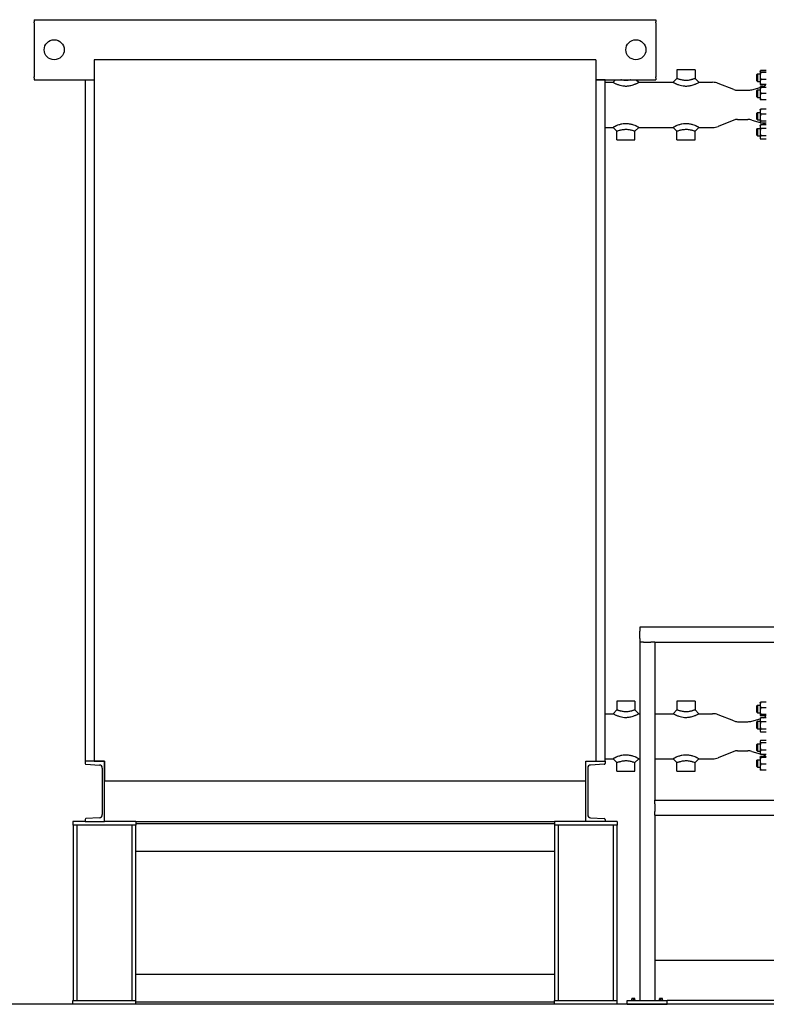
# Model space of a CAD drawing. Header units: inches. Extents: x 24 to 1128, y -69 to 748.
# Tile 467 of 656: x 495 to 569, y 339 to 437. Entities that reach past the tile are written whole.
import ezdxf

# ---------------------------------------------------------------- set-up
doc = ezdxf.new("R2010")
doc.units = ezdxf.units.IN
doc.header["$LTSCALE"] = 32
doc.header["$MEASUREMENT"] = 0
doc.layers.add('Visible (ANSI)', color=7, linetype='Continuous', lineweight=30)

msp = doc.modelspace()

# ---------------------------------------------------------------- linework, layer by layer
at = {"layer": 'Visible (ANSI)'}
for p, q in [((496.15563, 437.48367), (558.15563, 437.48367)), ((496.15563, 437.48367), (496.15563, 437.27662)), ((496.15563, 437.18075), (496.15563, 437.27662)), ((558.15563, 437.48367), (558.15563, 437.27662)), ((558.15563, 437.18075), (558.15563, 437.27662)), ((496.15563, 437.18075), (496.15563, 437.11045)), ((496.15563, 437.11045), (496.15563, 436.80772)), ((496.15563, 436.80772), (496.15563, 432.15962)), ((558.15563, 437.18075), (558.15563, 437.11045)), ((558.15563, 437.11045), (558.15563, 436.80772)), ((558.15563, 436.80772), (558.15563, 432.15962)), ((502.15563, 433.48367), (502.15563, 363.48367)), ((552.15563, 433.48367), (502.15563, 433.48367)), ((552.15563, 433.48367), (552.15563, 363.48367)), ((562.06188, 432.48367), (560.24938, 432.48367)), ((560.24938, 432.48367), (560.24938, 431.60867)), ((562.06188, 432.48367), (562.06188, 431.60867)), ((568.54713, 432.32488), (568.55749, 432.34708)), ((568.54713, 432.32488), (568.54713, 432.30344)), ((568.54713, 432.30344), (568.54713, 431.86111)), ((568.55749, 432.34708), (568.59205, 432.4212)), ((569.15563, 432.42156), (568.59222, 432.42156)), ((569.15563, 432.39714), (568.59222, 432.39714)), ((496.15563, 432.15962), (496.15563, 431.85689)), ((496.15563, 431.85689), (496.15563, 431.78658)), ((496.15563, 431.69072), (496.15563, 431.78658)), ((496.15563, 431.69072), (496.15563, 431.48367)), ((496.15563, 431.48367), (502.15563, 431.48367)), ((501.23563, 431.48367), (501.23563, 363.48367)), ((501.23563, 431.48367), (502.15563, 431.48367)), ((552.15563, 431.48367), (558.15563, 431.48367)), ((553.07563, 431.48367), (552.15563, 431.48367)), ((553.07563, 363.48367), (553.07563, 431.48367)), ((553.87438, 431.23367), (554.12438, 431.48367)), ((556.18688, 431.48367), (556.43688, 431.23367)), ((558.15563, 432.15962), (558.15563, 431.85689)), ((558.15563, 431.85689), (558.15563, 431.78658)), ((558.15563, 431.69072), (558.15563, 431.78658)), ((558.15563, 431.69072), (558.15563, 431.48367)), ((559.87438, 431.23367), (560.24938, 431.60867)), ((562.06188, 431.60867), (562.43688, 431.23367)), ((568.21813, 432.01238), (568.28063, 432.07488)), ((568.21813, 431.38738), (568.21813, 432.01238)), ((568.21813, 431.38738), (568.28063, 431.32488)), ((568.28063, 432.07488), (568.28063, 431.32488)), ((568.28063, 432.07488), (568.54713, 432.07488)), ((568.28063, 431.32488), (568.54713, 431.32488)), ((568.54713, 431.86111), (568.54713, 431.25754)), ((569.15563, 432.20974), (568.59222, 432.20974)), ((569.15563, 431.51247), (568.59222, 431.51247)), ((553.07563, 431.23367), (553.87438, 431.23367)), ((556.43688, 431.23367), (559.87438, 431.23367)), ((562.43688, 431.23367), (563.80527, 431.23367)), ((565.91486, 430.50771), (564.36055, 431.1271)), ((566.28504, 430.43667), (567.30732, 430.43667)), ((567.72078, 430.49478), (568.54713, 430.73173)), ((568.21813, 430.42126), (568.28063, 430.48376)), ((568.21813, 429.79626), (568.21813, 430.42126)), ((568.28063, 430.48376), (568.28063, 429.73376)), ((568.28063, 430.48376), (568.54713, 430.48376)), ((568.54713, 431.25754), (568.54713, 431.07488)), ((568.54713, 431.07488), (568.55749, 431.05267)), ((568.54713, 430.73376), (568.55734, 430.75565)), ((568.54713, 430.73376), (568.54713, 430.42078)), ((568.54713, 430.42078), (568.54713, 429.79578)), ((568.55464, 430.73388), (568.884, 430.82832)), ((568.55749, 431.05267), (568.59205, 430.97855)), ((569.15563, 431.00261), (568.59222, 431.00261)), ((569.0909, 430.97819), (568.59222, 430.97819)), ((568.80506, 430.80569), (568.59222, 430.80569)), ((569.15563, 430.73408), (568.59222, 430.73408)), ((569.15563, 430.73344), (568.59222, 430.73344)), ((568.21813, 429.79626), (568.28063, 429.73376)), ((568.28063, 429.73376), (568.54713, 429.73376)), ((568.54713, 429.79578), (568.54713, 429.48376)), ((569.15563, 430.10812), (568.59222, 430.10812)), ((569.15563, 429.48344), (568.59222, 429.48344)), ((568.54713, 428.48358), (568.55734, 428.50548)), ((568.54713, 428.48358), (568.54713, 428.30013)), ((569.15563, 428.55551), (568.59222, 428.55551)), ((565.91486, 427.45963), (564.36055, 426.84023)), ((566.28504, 427.53067), (567.30732, 427.53067)), ((567.72078, 427.47256), (568.54713, 427.23561)), ((568.21813, 428.17108), (568.28063, 428.23358)), ((568.21813, 427.54608), (568.21813, 428.17108)), ((568.21813, 427.54608), (568.28063, 427.48358)), ((568.28063, 428.23358), (568.28063, 427.48358)), ((568.28063, 428.23358), (568.54713, 428.23358)), ((568.28063, 427.48358), (568.54713, 427.48358)), ((568.54713, 428.30013), (568.54713, 427.69629)), ((568.54713, 427.69629), (568.54713, 427.25473)), ((569.15563, 428.04475), (568.59222, 428.04475)), ((553.07563, 426.73367), (553.87438, 426.73367)), ((554.24938, 426.35867), (553.87438, 426.73367)), ((556.43688, 426.73367), (556.06188, 426.35867)), ((556.43688, 426.73367), (559.87438, 426.73367)), ((560.24938, 426.35867), (559.87438, 426.73367)), ((562.43688, 426.73367), (562.06188, 426.35867)), ((562.43688, 426.73367), (563.80527, 426.73367)), ((568.21813, 426.57996), (568.28063, 426.64246)), ((568.21813, 425.95496), (568.21813, 426.57996)), ((568.28063, 426.64246), (568.28063, 425.89246)), ((568.28063, 426.64246), (568.54713, 426.64246)), ((568.54713, 427.25473), (568.54713, 427.23358)), ((568.54713, 427.23358), (568.55734, 427.21168)), ((568.54713, 426.89246), (568.59205, 426.98879)), ((568.54713, 426.89246), (568.54713, 426.80845)), ((568.54713, 426.80845), (568.54713, 426.26691)), ((569.15563, 427.34782), (568.59222, 427.34782)), ((569.15563, 427.16165), (568.59222, 427.16165)), ((569.15563, 426.98915), (568.59222, 426.98915)), ((569.15563, 426.62776), (568.59222, 426.62776)), ((568.80506, 427.16165), (568.884, 427.13901)), ((554.24938, 425.48367), (554.24938, 426.35867)), ((554.24938, 425.48367), (556.06188, 425.48367)), ((556.06188, 425.48367), (556.06188, 426.35867)), ((560.24938, 425.48367), (560.24938, 426.35867)), ((560.24938, 425.48367), (562.06188, 425.48367)), ((562.06188, 425.48367), (562.06188, 426.35867)), ((568.21813, 425.95496), (568.28063, 425.89246)), ((568.28063, 425.89246), (568.54713, 425.89246)), ((568.54713, 426.26691), (568.54713, 425.72592)), ((568.54713, 425.72592), (568.54713, 425.64246)), ((568.54713, 425.64246), (568.59205, 425.54614)), ((569.15563, 425.90607), (568.59222, 425.90607)), ((569.15563, 425.54578), (568.59222, 425.54578)), ((602.07163, 376.85867), (556.53063, 376.85867)), ((556.53063, 376.85867), (556.53063, 376.48367)), ((556.53063, 375.73367), (556.53063, 376.48367)), ((556.53063, 375.73367), (556.53063, 375.35867)), ((556.53063, 375.35867), (556.53063, 339.60867)), ((556.90563, 375.35867), (556.53063, 375.35867)), ((556.90563, 375.35867), (557.65563, 375.35867)), ((558.03063, 375.35867), (557.65563, 375.35867)), ((558.03063, 375.35867), (558.03063, 359.60867)), ((558.03063, 375.35867), (600.57163, 375.35867)), ((556.06188, 369.48367), (554.24938, 369.48367)), ((554.24938, 369.48367), (554.24938, 368.60867)), ((556.06188, 369.48367), (556.06188, 368.60867)), ((562.06188, 369.48367), (560.24938, 369.48367)), ((560.24938, 369.48367), (560.24938, 368.60867)), ((562.06188, 369.48367), (562.06188, 368.60867)), ((553.87438, 368.23367), (554.24938, 368.60867)), ((556.06188, 368.60867), (556.43688, 368.23367)), ((559.87438, 368.23367), (560.24938, 368.60867)), ((562.06188, 368.60867), (562.43688, 368.23367)), ((568.21813, 369.01238), (568.28063, 369.07488)), ((568.21813, 368.38738), (568.21813, 369.01238)), ((568.28063, 369.07488), (568.28063, 368.32488)), ((568.28063, 369.07488), (568.54713, 369.07488)), ((568.54713, 369.32488), (568.55148, 369.33419)), ((568.54713, 369.32488), (568.54713, 369.10022)), ((568.54713, 369.10022), (568.54713, 368.4844)), ((568.54713, 368.4844), (568.54713, 368.08406)), ((569.15563, 369.37732), (568.59222, 369.37732)), ((569.15563, 368.82312), (568.59222, 368.82312)), ((553.07563, 368.23367), (553.87438, 368.23367)), ((556.43688, 368.23367), (556.53063, 368.23367)), ((558.03063, 368.23367), (559.87438, 368.23367)), ((562.43688, 368.23367), (563.80527, 368.23367)), ((565.91486, 367.50771), (564.36055, 368.1271)), ((567.72078, 367.49478), (568.54713, 367.73173)), ((568.21813, 368.38738), (568.28063, 368.32488)), ((568.21813, 367.42126), (568.28063, 367.48376)), ((568.28063, 368.32488), (568.54713, 368.32488)), ((568.28063, 367.48376), (568.28063, 366.73376)), ((568.28063, 367.48376), (568.54713, 367.48376)), ((568.54713, 368.08406), (568.54713, 368.07488)), ((568.54713, 368.07488), (568.55148, 368.06556)), ((568.54713, 367.73376), (568.57683, 367.79744)), ((568.54713, 367.73376), (568.54713, 367.61968)), ((568.54713, 367.61968), (568.54713, 367.05247)), ((569.15563, 368.14568), (568.59222, 368.14568)), ((569.15563, 368.02243), (568.59222, 368.02243)), ((569.15563, 367.82751), (568.59222, 367.82751)), ((568.88117, 367.82751), (568.884, 367.82832)), ((566.28504, 367.43667), (567.30732, 367.43667)), ((568.21813, 366.79626), (568.21813, 367.42126)), ((568.21813, 366.79626), (568.28063, 366.73376)), ((568.28063, 366.73376), (568.54713, 366.73376)), ((568.54713, 367.05247), (568.54713, 366.54155)), ((568.54713, 366.54155), (568.54713, 366.48376)), ((568.54713, 366.48376), (568.57683, 366.42008)), ((569.15563, 367.41185), (568.59222, 367.41185)), ((569.15563, 366.6931), (568.59222, 366.6931)), ((568.54713, 365.48358), (568.56617, 365.5244)), ((569.15563, 366.39), (568.59222, 366.39)), ((569.15563, 365.56967), (568.59222, 365.56967)), ((566.28504, 364.53067), (567.30732, 364.53067)), ((568.21813, 365.17108), (568.28063, 365.23358)), ((568.21813, 364.54608), (568.21813, 365.17108)), ((568.21813, 364.54608), (568.28063, 364.48358)), ((568.28063, 365.23358), (568.28063, 364.48358)), ((568.28063, 365.23358), (568.54713, 365.23358)), ((568.54713, 365.48358), (568.54713, 365.44526)), ((568.54713, 365.44526), (568.54713, 364.96532)), ((568.54713, 364.96532), (568.54713, 364.37863)), ((569.15563, 365.32086), (568.59222, 365.32086)), ((569.15563, 364.60977), (568.59222, 364.60977)), ((553.07563, 363.73367), (553.87438, 363.73367)), ((554.24938, 363.35867), (553.87438, 363.73367)), ((556.43688, 363.73367), (556.06188, 363.35867)), ((556.43688, 363.73367), (556.53063, 363.73367)), ((558.03063, 363.73367), (559.87438, 363.73367)), ((560.24938, 363.35867), (559.87438, 363.73367)), ((562.43688, 363.73367), (562.06188, 363.35867)), ((562.43688, 363.73367), (563.80527, 363.73367)), ((565.91486, 364.45963), (564.36055, 363.84023)), ((567.72078, 364.47256), (568.54713, 364.23561)), ((568.21813, 363.57996), (568.28063, 363.64246)), ((568.21813, 362.95496), (568.21813, 363.57996)), ((568.28063, 364.48358), (568.54713, 364.48358)), ((568.28063, 363.64246), (568.28063, 362.89246)), ((568.28063, 363.64246), (568.54713, 363.64246)), ((568.54713, 364.37863), (568.54713, 364.23358)), ((568.54713, 364.23358), (568.56617, 364.19276)), ((568.54713, 363.89246), (568.54832, 363.89501)), ((568.54713, 363.89246), (568.54713, 363.88992)), ((568.54713, 363.88992), (568.54713, 363.52995)), ((568.54713, 363.52995), (568.54713, 362.90749)), ((568.54832, 363.89501), (568.55148, 363.90178)), ((569.15563, 364.14749), (568.59222, 364.14749)), ((569.11671, 363.94491), (568.59222, 363.94491)), ((569.15563, 363.92242), (568.59222, 363.92242)), ((569.15563, 363.85743), (568.59222, 363.85743)), ((568.85442, 364.14749), (568.884, 364.13901)), ((503.15563, 363.48367), (501.23563, 363.48367)), ((501.23563, 363.48367), (501.23563, 363.27662)), ((501.32661, 363.18075), (502.66836, 363.11045)), ((502.15563, 363.48367), (503.15563, 363.48367)), ((502.95563, 362.80772), (502.95563, 358.15962)), ((503.15563, 363.48367), (503.15563, 361.48367)), ((503.15563, 357.48367), (503.15563, 363.48367)), ((551.15563, 361.48367), (551.15563, 363.48367)), ((551.15563, 363.48367), (552.15563, 363.48367)), ((551.15563, 357.48367), (551.15563, 363.48367)), ((551.15563, 363.48367), (553.07563, 363.48367)), ((551.35563, 362.80772), (551.35563, 358.15962)), ((552.98466, 363.18075), (551.64291, 363.11045)), ((553.07563, 363.48367), (553.07563, 363.27662)), ((554.24938, 362.48367), (554.24938, 363.35867)), ((556.06188, 362.48367), (556.06188, 363.35867)), ((560.24938, 362.48367), (560.24938, 363.35867)), ((562.06188, 362.48367), (562.06188, 363.35867)), ((568.21813, 362.95496), (568.28063, 362.89246)), ((568.28063, 362.89246), (568.54713, 362.89246)), ((568.54713, 362.90749), (568.54713, 362.64246)), ((568.54713, 362.64246), (568.54832, 362.63991)), ((568.54832, 362.63991), (568.55148, 362.63315)), ((569.15563, 363.20247), (568.59222, 363.20247)), ((569.15563, 362.61251), (568.59222, 362.61251)), ((569.15563, 362.59002), (568.59222, 362.59002)), ((554.24938, 362.48367), (556.06188, 362.48367)), ((560.24938, 362.48367), (562.06188, 362.48367)), ((551.15563, 361.48367), (503.15563, 361.48367)), ((558.03063, 359.60867), (600.57163, 359.60867)), ((558.03063, 359.23367), (558.03063, 359.60867)), ((558.03063, 359.23367), (558.03063, 358.48367)), ((501.23563, 357.69072), (501.23563, 357.48367)), ((502.66836, 357.85689), (501.32661, 357.78658)), ((551.64291, 357.85689), (552.98466, 357.78658)), ((553.07563, 357.69072), (553.07563, 357.48367)), ((558.03063, 358.10867), (558.03063, 358.48367)), ((558.03063, 358.10867), (558.03063, 339.60867)), ((558.03063, 358.10867), (600.57163, 358.10867)), ((501.23563, 357.48367), (500.03063, 357.48367)), ((500.03063, 357.48367), (500.03063, 357.10867)), ((506.28063, 357.10867), (500.03063, 357.10867)), ((500.05563, 357.10867), (500.05563, 339.60867)), ((500.42063, 357.10867), (500.42063, 339.60867)), ((501.23563, 357.48367), (503.15563, 357.48367)), ((506.28063, 357.48367), (503.15563, 357.48367)), ((505.89063, 357.10867), (505.89063, 339.60867)), ((506.25563, 357.10867), (506.25563, 339.60867)), ((506.28063, 357.48367), (506.28063, 357.10867)), ((506.28063, 357.48367), (548.03063, 357.48367)), ((548.03063, 357.23367), (506.28063, 357.23367)), ((551.15563, 357.48367), (548.03063, 357.48367)), ((548.03063, 357.48367), (548.03063, 357.10867)), ((554.28063, 357.10867), (548.03063, 357.10867)), ((548.05563, 357.10867), (548.05563, 339.60867)), ((548.42063, 357.10867), (548.42063, 339.60867)), ((553.07563, 357.48367), (551.15563, 357.48367)), ((554.28063, 357.48367), (553.07563, 357.48367)), ((553.89063, 357.10867), (553.89063, 339.60867)), ((554.25563, 357.10867), (554.25563, 339.60867)), ((554.28063, 357.48367), (554.28063, 357.10867)), ((548.05563, 354.48367), (506.25563, 354.48367)), ((600.57163, 343.60867), (558.03063, 343.60867)), ((506.25563, 342.23367), (548.05563, 342.23367)), ((732.28063, 339.23367), (489.28063, 339.23367)), ((500.03063, 339.60867), (506.28063, 339.60867)), ((500.03063, 339.23367), (500.03063, 339.60867)), ((506.28063, 339.23367), (506.28063, 339.60867)), ((506.28063, 339.48367), (548.03063, 339.48367)), ((548.03063, 339.60867), (554.28063, 339.60867)), ((548.03063, 339.23367), (548.03063, 339.60867)), ((554.28063, 339.23367), (554.28063, 339.60867)), ((555.28063, 339.60867), (559.28063, 339.60867)), ((555.28063, 339.23367), (555.28063, 339.60867)), ((555.28063, 339.23367), (559.28063, 339.23367)), ((555.68963, 339.64767), (556.12163, 339.64767)), ((555.68963, 339.64767), (555.68963, 339.60867)), ((555.82763, 339.80267), (555.74963, 339.80267)), ((555.74963, 339.80267), (555.74963, 339.78345)), ((555.74963, 339.64767), (555.74963, 339.78345)), ((555.98363, 339.80267), (555.82763, 339.80267)), ((555.90563, 339.64767), (555.90563, 339.78345)), ((556.06163, 339.80267), (555.98363, 339.80267)), ((556.06163, 339.78345), (556.06163, 339.80267)), ((556.06163, 339.64767), (556.06163, 339.78345)), ((556.12163, 339.64767), (556.12163, 339.60867)), ((558.43963, 339.64767), (558.87163, 339.64767)), ((558.43963, 339.64767), (558.43963, 339.60867)), ((558.57763, 339.80267), (558.49963, 339.80267)), ((558.49963, 339.80267), (558.49963, 339.78345)), ((558.49963, 339.64767), (558.49963, 339.78345)), ((558.73363, 339.80267), (558.57763, 339.80267)), ((558.65563, 339.64767), (558.65563, 339.78345)), ((558.81163, 339.80267), (558.73363, 339.80267)), ((558.81163, 339.78345), (558.81163, 339.80267)), ((558.81163, 339.64767), (558.81163, 339.78345)), ((558.87163, 339.64767), (558.87163, 339.60867)), ((599.32163, 339.60867), (559.28063, 339.60867)), ((559.28063, 339.23367), (559.28063, 339.60867))]:
    msp.add_line(p, q, dxfattribs=at)
for centre in [(498.15563, 434.48367), (556.15563, 434.48367)]:
    msp.add_circle(centre, 1, dxfattribs=at)
for centre, radius, start, end in [((563.80527, 429.73367), 1.5, 68.2727182, 90), ((566.28504, 431.43667), 1, 248.2727182, 270), ((567.30732, 431.93667), 1.5, 270, 286), ((568.78063, 431.1888), 0.375, 286, 330.2319666), ((566.28504, 426.53067), 1, 90, 111.7272818), ((567.30732, 426.03067), 1.5, 74, 90), ((563.80527, 428.23367), 1.5, 270, 291.7272818), ((568.78063, 426.77854), 0.375, 34.1683801, 74), ((563.80527, 366.73367), 1.5, 68.2727182, 90), ((566.28504, 368.43667), 1, 248.2727182, 270), ((567.30732, 368.93667), 1.5, 270, 286), ((568.78063, 368.1888), 0.375, 286, 333.6635525), ((566.28504, 363.53067), 1, 90, 111.7272818), ((567.30732, 363.03067), 1.5, 74, 90), ((563.80527, 365.23367), 1.5, 270, 291.7272818), ((568.78063, 363.77854), 0.375, 22.5617011, 74), ((501.33163, 363.27662), 0.096, 180, 267.0004445), ((502.65249, 362.80772), 0.30314, 0, 87.0004445), ((551.65877, 362.80772), 0.30314, 92.9995555, 180), ((552.97963, 363.27662), 0.096, 272.9995555, 0), ((501.33163, 357.69072), 0.096, 92.9995555, 180), ((502.65249, 358.15962), 0.30314, 272.9995555, 0), ((551.65877, 358.15962), 0.30314, 180, 267.0004445), ((552.97963, 357.69072), 0.096, 0, 87.0004445)]:
    msp.add_arc(centre, radius, start, end, dxfattribs=at)
for centre, start_param, end_param in [((555.82763, 339.58205), 0, 0.42053434), ((555.82763, 339.58205), 5.86265097, 6.28318531), ((555.98363, 339.58205), 0, 0.42053434), ((555.98363, 339.58205), 5.86265097, 6.28318531), ((558.57763, 339.58205), 0, 0.42053434), ((558.57763, 339.58205), 5.86265097, 6.28318531), ((558.73363, 339.58205), 0, 0.42053434), ((558.73363, 339.58205), 5.86265097, 6.28318531)]:
    msp.add_ellipse(centre, major_axis=(0, 0.22062), ratio=0.8660254, start_param=start_param, end_param=end_param, dxfattribs=at)
for points, weights in [([(568.59222, 432.39714), (568.54713, 432.34692), (568.54713, 432.30344)], [1, 1.0379548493, 1]), ([(568.54713, 432.30344), (568.54713, 432.25995), (568.59222, 432.20974)], [1, 1.0379548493, 1]), ([(568.59222, 432.42156), (568.58003, 432.39538), (568.57126, 432.37083)], [1, 1.00998587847, 1.01471720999]), ([(568.59205, 432.4212), (568.59213, 432.42138), (568.59222, 432.42156)], [1.00013849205, 1.00006937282, 1]), ([(568.59222, 432.20974), (568.54713, 432.02291), (568.54713, 431.86111)], [1, 1.0379548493, 1]), ([(568.54713, 431.86111), (568.54713, 431.69931), (568.59222, 431.51247)], [1, 1.0379548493, 1]), ([(568.59222, 431.51247), (568.54713, 431.37586), (568.54713, 431.25754)], [1, 1.0379548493, 1]), ([(568.59222, 430.73408), (568.54713, 430.73391), (568.54713, 430.73376)], [1, 1.0379548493, 1]), ([(568.54713, 430.73376), (568.54713, 430.73361), (568.59222, 430.73344)], [1, 1.0379548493, 1]), ([(568.54713, 431.25754), (568.54713, 431.13923), (568.59222, 431.00261)], [1, 1.0379548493, 1]), ([(568.59222, 430.73344), (568.54713, 430.56589), (568.54713, 430.42078)], [1, 1.0379548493, 1]), ([(568.54713, 430.42078), (568.54713, 430.27568), (568.59222, 430.10812)], [1, 1.0379548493, 1]), ([(568.55734, 430.75565), (568.56837, 430.77931), (568.59222, 430.80569)], [1.01894813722, 1.01972294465, 1]), ([(568.59222, 431.00261), (568.56852, 431.02901), (568.55749, 431.05267)], [1, 1.01959616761, 1.01895725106]), ([(568.57115, 431.02909), (568.57995, 431.00446), (568.59222, 430.97819)], [1.01477953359, 1.01005189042, 1]), ([(568.59222, 430.80569), (568.58091, 430.77135), (568.57255, 430.73902)], [1, 1.00926034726, 1.01400195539]), ([(568.59222, 429.48344), (568.5472, 429.48361), (568.54713, 429.48376)], [1, 1.03789475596, 1.00011999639]), ([(568.59222, 430.10812), (568.54713, 429.94074), (568.54713, 429.79578)], [1, 1.0379548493, 1]), ([(568.54713, 429.79578), (568.54713, 429.65082), (568.59222, 429.48344)], [1, 1.0379548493, 1]), ([(568.59222, 428.55551), (568.54713, 428.41865), (568.54713, 428.30013)], [1, 1.0379548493, 1]), ([(568.55734, 428.50548), (568.56837, 428.52913), (568.59222, 428.55551)], [1.01894813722, 1.01972294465, 1]), ([(568.54713, 428.30013), (568.54713, 428.18161), (568.59222, 428.04475)], [1, 1.0379548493, 1]), ([(568.59222, 428.04475), (568.54713, 427.85801), (568.54713, 427.69629)], [1, 1.0379548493, 1]), ([(568.54713, 427.69629), (568.54713, 427.53456), (568.59222, 427.34782)], [1, 1.0379548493, 1]), ([(568.59222, 427.34782), (568.54713, 427.29794), (568.54713, 427.25473)], [1, 1.0379548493, 1]), ([(568.54713, 427.25473), (568.54713, 427.21153), (568.59222, 427.16165)], [1, 1.0379548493, 1]), ([(568.59222, 426.98915), (568.54713, 426.89232), (568.54713, 426.80845)], [1, 1.0379548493, 1]), ([(568.54713, 426.80845), (568.54713, 426.72459), (568.59222, 426.62776)], [1, 1.0379548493, 1]), ([(568.59222, 426.62776), (568.54713, 426.43438), (568.54713, 426.26691)], [1, 1.0379548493, 1]), ([(568.59205, 426.98879), (568.59213, 426.98897), (568.59222, 426.98915)], [1.00013849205, 1.00006937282, 1]), ([(568.54713, 426.26691), (568.54713, 426.09945), (568.59222, 425.90607)], [1, 1.0379548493, 1]), ([(568.59222, 425.90607), (568.54713, 425.80953), (568.54713, 425.72592)], [1, 1.0379548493, 1]), ([(568.54713, 425.72592), (568.54713, 425.64232), (568.59222, 425.54578)], [1, 1.0379548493, 1]), ([(568.59222, 369.37732), (568.54713, 369.22882), (568.54713, 369.10022)], [1, 1.0379548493, 1]), ([(568.54713, 369.10022), (568.54713, 368.97162), (568.59222, 368.82312)], [1, 1.0379548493, 1]), ([(568.59222, 368.82312), (568.54713, 368.6416), (568.54713, 368.4844)], [1, 1.0379548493, 1]), ([(568.54713, 368.4844), (568.54713, 368.3272), (568.59222, 368.14568)], [1, 1.0379548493, 1]), ([(568.55148, 369.33419), (568.56088, 369.35437), (568.59222, 369.37732)], [1.01632212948, 1.02607606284, 1]), ([(568.59222, 368.14568), (568.54713, 368.11266), (568.54713, 368.08406)], [1, 1.0379548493, 1]), ([(568.54713, 368.08406), (568.54713, 368.05546), (568.59222, 368.02243)], [1, 1.0379548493, 1]), ([(568.59222, 367.82751), (568.54713, 367.71614), (568.54713, 367.61968)], [1, 1.0379548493, 1]), ([(568.54713, 367.61968), (568.54713, 367.52323), (568.59222, 367.41185)], [1, 1.0379548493, 1]), ([(568.57683, 367.79744), (568.58368, 367.81212), (568.59222, 367.82751)], [1.01139008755, 1.00697791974, 1]), ([(568.59222, 367.41185), (568.54713, 367.21926), (568.54713, 367.05247)], [1, 1.0379548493, 1]), ([(568.54713, 367.05247), (568.54713, 366.88569), (568.59222, 366.6931)], [1, 1.0379548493, 1]), ([(568.59222, 366.6931), (568.54713, 366.61188), (568.54713, 366.54155)], [1, 1.0379548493, 1]), ([(568.54713, 366.54155), (568.54713, 366.47122), (568.59222, 366.39)], [1, 1.0379548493, 1]), ([(568.59222, 365.56967), (568.54713, 365.503), (568.54713, 365.44526)], [1, 1.0379548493, 1]), ([(568.54713, 365.44526), (568.54713, 365.38753), (568.59222, 365.32086)], [1, 1.0379548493, 1]), ([(568.59222, 365.32086), (568.54713, 365.13033), (568.54713, 364.96532)], [1, 1.0379548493, 1]), ([(568.54713, 364.96532), (568.54713, 364.80031), (568.59222, 364.60977)], [1, 1.0379548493, 1]), ([(568.59222, 364.60977), (568.54713, 364.48591), (568.54713, 364.37863)], [1, 1.0379548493, 1]), ([(568.54713, 364.37863), (568.54713, 364.27136), (568.59222, 364.14749)], [1, 1.0379548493, 1]), ([(568.59222, 363.92242), (568.54713, 363.90501), (568.54713, 363.88992)], [1, 1.0379548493, 1]), ([(568.54713, 363.88992), (568.54713, 363.87484), (568.59222, 363.85743)], [1, 1.0379548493, 1]), ([(568.59222, 363.85743), (568.54713, 363.68193), (568.54713, 363.52995)], [1, 1.0379548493, 1]), ([(568.54713, 363.52995), (568.54713, 363.37797), (568.59222, 363.20247)], [1, 1.0379548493, 1]), ([(568.55148, 363.90178), (568.56088, 363.92196), (568.59222, 363.94491)], [1.01632212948, 1.02607606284, 1]), ([(568.59222, 364.14749), (568.5763, 364.17104), (568.56617, 364.19276)], [1, 1.01308300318, 1.01714660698]), ([(568.59222, 363.94491), (568.58831, 363.93203), (568.58476, 363.91943)], [1, 1.00318168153, 1.00582993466]), ([(568.59222, 363.20247), (568.54713, 363.04439), (568.54713, 362.90749)], [1, 1.0379548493, 1]), ([(568.54713, 362.90749), (568.54713, 362.77059), (568.59222, 362.61251)], [1, 1.0379548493, 1]), ([(568.59222, 362.61251), (568.55427, 362.62717), (568.54832, 362.63991)], [1, 1.03175918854, 1.01036859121]), ([(568.54965, 362.63759), (568.55755, 362.61541), (568.59222, 362.59002)], [1.01375847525, 1.02892942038, 1])]:
    msp.add_rational_spline(points, weights, degree=2, dxfattribs=at)
for points, knots in [([(555.6482, 431.48367), (555.63246, 431.47982), (555.61646, 431.47603), (555.55153, 431.46127), (555.50117, 431.45121), (555.38388, 431.4321), (555.31691, 431.42451), (555.21933, 431.41898), (555.18716, 431.41809), (555.12744, 431.41809), (555.09874, 431.4188), (555.01179, 431.42321), (554.9523, 431.42922), (554.83316, 431.44677), (554.77346, 431.45826), (554.69801, 431.47527), (554.68038, 431.47943), (554.66307, 431.48367)], [5.56070868, 5.56070868, 5.56070868, 5.56070868, 5.70642662, 5.70642662, 6.1456643, 6.1456643, 6.73038552, 6.73038552, 7.02413965, 7.02413965, 7.28680588, 7.28680588, 7.80934495, 7.80934495, 8.3272658, 8.3272658, 8.48757062, 8.48757062, 8.48757062, 8.48757062]), ([(562.06188, 431.60867), (562.06188, 431.60867), (562.06005, 431.60804), (562.0469, 431.60351), (562.02516, 431.59601), (561.96257, 431.57509), (561.92305, 431.56212), (561.85263, 431.54022), (561.8253, 431.53194), (561.76896, 431.51554), (561.74045, 431.50755), (561.67544, 431.49027), (561.63837, 431.48101), (561.55153, 431.46127), (561.50117, 431.45121), (561.38388, 431.4321), (561.31691, 431.42451), (561.21933, 431.41898), (561.18716, 431.41809), (561.12744, 431.41809), (561.09874, 431.4188), (561.01179, 431.42321), (560.9523, 431.42922), (560.83316, 431.44677), (560.77346, 431.45826), (560.6832, 431.47861), (560.65127, 431.48643), (560.59001, 431.50232), (560.56106, 431.51027), (560.50262, 431.52699), (560.47349, 431.5357), (560.40671, 431.55627), (560.37089, 431.56785), (560.31162, 431.58741), (560.28818, 431.59537), (560.25704, 431.60601), (560.24938, 431.60867), (560.24938, 431.60867)], [3.51206982, 3.51206982, 3.51206982, 3.51206982, 3.72862879, 3.72862879, 4.26949959, 4.26949959, 4.77929071, 4.77929071, 5.07134153, 5.07134153, 5.36339235, 5.36339235, 5.70642662, 5.70642662, 6.1456643, 6.1456643, 6.73038551, 6.73038551, 7.02413965, 7.02413965, 7.28680588, 7.28680588, 7.80934495, 7.80934495, 8.3272658, 8.3272658, 8.62064719, 8.62064719, 8.91402858, 8.91402858, 9.21987013, 9.21987013, 9.65864991, 9.65864991, 10.09742969, 10.09742969, 10.53620947, 10.53620947, 10.53620947, 10.53620947]), ([(553.87438, 431.23367), (553.87438, 431.23367), (553.88228, 431.22913), (553.91505, 431.2108), (553.93991, 431.19704), (554.00485, 431.16276), (554.04499, 431.14225), (554.12312, 431.10499), (554.15806, 431.08899), (554.23051, 431.0577), (554.26741, 431.04255), (554.34825, 431.01163), (554.39174, 430.99607), (554.51947, 430.95457), (554.60948, 430.92985), (554.80085, 430.89058), (554.90237, 430.87626), (555.05473, 430.8657), (555.10563, 430.86397), (555.21155, 430.86397), (555.26859, 430.86614), (555.43907, 430.87936), (555.55217, 430.89731), (555.73656, 430.93939), (555.81146, 430.96076), (555.9339, 431.00092), (555.98387, 431.01923), (556.06842, 431.05254), (556.1043, 431.06764), (556.17326, 431.0981), (556.20572, 431.11322), (556.28742, 431.15272), (556.33101, 431.17553), (556.39867, 431.21196), (556.42128, 431.22482), (556.43498, 431.23259), (556.43688, 431.23367), (556.43688, 431.23367)], [-10.53620947, -10.53620947, -10.53620947, -10.53620947, -10.09742969, -10.09742969, -9.65864991, -9.65864991, -9.21987013, -9.21987013, -8.91402858, -8.91402858, -8.62064719, -8.62064719, -8.3272658, -8.3272658, -7.80934495, -7.80934495, -7.28680588, -7.28680588, -7.02413965, -7.02413965, -6.73038552, -6.73038552, -6.1456643, -6.1456643, -5.70642662, -5.70642662, -5.36339235, -5.36339235, -5.07134153, -5.07134153, -4.77929071, -4.77929071, -4.26949959, -4.26949959, -3.72862879, -3.72862879, -3.51206982, -3.51206982, -3.51206982, -3.51206982]), ([(559.87438, 431.23367), (559.87438, 431.23367), (559.88228, 431.22913), (559.91505, 431.2108), (559.93991, 431.19704), (560.00485, 431.16276), (560.04499, 431.14225), (560.12312, 431.10499), (560.15806, 431.08899), (560.23051, 431.0577), (560.26741, 431.04255), (560.34825, 431.01163), (560.39174, 430.99607), (560.51947, 430.95457), (560.60948, 430.92985), (560.80085, 430.89058), (560.90237, 430.87626), (561.05473, 430.8657), (561.10563, 430.86397), (561.21155, 430.86397), (561.26859, 430.86614), (561.43907, 430.87936), (561.55217, 430.89731), (561.73656, 430.93939), (561.81146, 430.96076), (561.9339, 431.00092), (561.98387, 431.01923), (562.06842, 431.05254), (562.1043, 431.06764), (562.17326, 431.0981), (562.20572, 431.11322), (562.28742, 431.15272), (562.33101, 431.17553), (562.39867, 431.21196), (562.42128, 431.22482), (562.43498, 431.23259), (562.43688, 431.23367), (562.43688, 431.23367)], [-10.53620947, -10.53620947, -10.53620947, -10.53620947, -10.09742969, -10.09742969, -9.65864991, -9.65864991, -9.21987013, -9.21987013, -8.91402858, -8.91402858, -8.62064719, -8.62064719, -8.3272658, -8.3272658, -7.80934495, -7.80934495, -7.28680588, -7.28680588, -7.02413965, -7.02413965, -6.73038551, -6.73038551, -6.1456643, -6.1456643, -5.70642662, -5.70642662, -5.36339235, -5.36339235, -5.07134153, -5.07134153, -4.77929071, -4.77929071, -4.26949959, -4.26949959, -3.72862879, -3.72862879, -3.51206982, -3.51206982, -3.51206982, -3.51206982]), ([(555.15563, 427.10337), (555.12368, 427.10337), (555.09136, 427.10267), (554.9504, 427.09644), (554.8404, 427.08317), (554.62981, 427.04295), (554.52943, 427.01595), (554.36736, 426.96339), (554.3019, 426.9387), (554.22019, 426.90517), (554.19669, 426.89514), (554.10611, 426.85519), (554.0461, 426.82567), (553.95317, 426.77766), (553.91923, 426.75887), (553.88228, 426.73821), (553.87438, 426.73367), (553.87438, 426.73367)], [-14.0482793, -14.0482793, -14.0482793, -14.0482793, -13.88041818, -13.88041818, -13.31955091, -13.31955091, -12.74821712, -12.74821712, -12.2913286, -12.2913286, -12.09985794, -12.09985794, -11.52555668, -11.52555668, -10.97498925, -10.97498925, -10.53620947, -10.53620947, -10.53620947, -10.53620947]), ([(554.24938, 426.35867), (554.24938, 426.35867), (554.25704, 426.36133), (554.29214, 426.37332), (554.32415, 426.3842), (554.40774, 426.4114), (554.45997, 426.42785), (554.53388, 426.44934), (554.55272, 426.45468), (554.61685, 426.4723), (554.66601, 426.48487), (554.78045, 426.51063), (554.84651, 426.52308), (554.976, 426.54088), (555.03951, 426.54638), (555.11939, 426.54896), (555.13762, 426.54925), (555.15563, 426.54925)], [10.53620947, 10.53620947, 10.53620947, 10.53620947, 10.97498925, 10.97498925, 11.52555668, 11.52555668, 12.09985794, 12.09985794, 12.2913286, 12.2913286, 12.74821712, 12.74821712, 13.31955091, 13.31955091, 13.88041818, 13.88041818, 14.0482793, 14.0482793, 14.0482793, 14.0482793]), ([(556.43688, 426.73367), (556.43688, 426.73367), (556.43068, 426.73723), (556.39912, 426.75494), (556.36636, 426.77321), (556.27261, 426.82198), (556.20957, 426.85323), (556.11484, 426.89503), (556.09121, 426.90511), (556.00183, 426.94179), (555.92661, 426.96988), (555.74519, 427.0264), (555.63577, 427.05384), (555.4013, 427.09284), (555.27595, 427.10337), (555.15563, 427.10337)], [-3.51206982, -3.51206982, -3.51206982, -3.51206982, -3.1223982, -3.1223982, -2.55823604, -2.55823604, -1.94948186, -1.94948186, -1.7569507, -1.7569507, -1.24025512, -1.24025512, -0.63207034, -0.63207034, 0, 0, 0, 0]), ([(555.15563, 426.54925), (555.22348, 426.54925), (555.29428, 426.545), (555.4356, 426.528), (555.50611, 426.51557), (555.63232, 426.48816), (555.6885, 426.47392), (555.75865, 426.45465), (555.77759, 426.44928), (555.85492, 426.42679), (555.91004, 426.40934), (555.99477, 426.38164), (556.02581, 426.37105), (556.05587, 426.36075), (556.06188, 426.35867), (556.06188, 426.35867)], [0, 0, 0, 0, 0.63207034, 0.63207034, 1.24025512, 1.24025512, 1.7569507, 1.7569507, 1.94948186, 1.94948186, 2.55823604, 2.55823604, 3.1223982, 3.1223982, 3.51206982, 3.51206982, 3.51206982, 3.51206982]), ([(561.15563, 427.10337), (561.12368, 427.10337), (561.09136, 427.10267), (560.9504, 427.09644), (560.8404, 427.08317), (560.62981, 427.04295), (560.52943, 427.01595), (560.36736, 426.96339), (560.3019, 426.9387), (560.22019, 426.90517), (560.19669, 426.89514), (560.10611, 426.85519), (560.0461, 426.82567), (559.95317, 426.77766), (559.91923, 426.75887), (559.88228, 426.73821), (559.87438, 426.73367), (559.87438, 426.73367)], [-14.0482793, -14.0482793, -14.0482793, -14.0482793, -13.88041818, -13.88041818, -13.31955091, -13.31955091, -12.74821712, -12.74821712, -12.2913286, -12.2913286, -12.09985794, -12.09985794, -11.52555668, -11.52555668, -10.97498925, -10.97498925, -10.53620947, -10.53620947, -10.53620947, -10.53620947]), ([(560.24938, 426.35867), (560.24938, 426.35867), (560.25704, 426.36133), (560.29214, 426.37332), (560.32415, 426.3842), (560.40774, 426.4114), (560.45997, 426.42785), (560.53388, 426.44934), (560.55272, 426.45468), (560.61685, 426.4723), (560.66601, 426.48487), (560.78045, 426.51063), (560.84651, 426.52308), (560.976, 426.54088), (561.03951, 426.54638), (561.11939, 426.54896), (561.13762, 426.54925), (561.15563, 426.54925)], [10.53620947, 10.53620947, 10.53620947, 10.53620947, 10.97498925, 10.97498925, 11.52555668, 11.52555668, 12.09985794, 12.09985794, 12.2913286, 12.2913286, 12.74821712, 12.74821712, 13.31955091, 13.31955091, 13.88041818, 13.88041818, 14.0482793, 14.0482793, 14.0482793, 14.0482793]), ([(562.43688, 426.73367), (562.43688, 426.73367), (562.43068, 426.73723), (562.39912, 426.75494), (562.36636, 426.77321), (562.27261, 426.82198), (562.20957, 426.85323), (562.11484, 426.89503), (562.09121, 426.90511), (562.00183, 426.94179), (561.92661, 426.96988), (561.74519, 427.0264), (561.63577, 427.05384), (561.4013, 427.09284), (561.27595, 427.10337), (561.15563, 427.10337)], [-3.51206982, -3.51206982, -3.51206982, -3.51206982, -3.1223982, -3.1223982, -2.55823604, -2.55823604, -1.94948186, -1.94948186, -1.7569507, -1.7569507, -1.24025512, -1.24025512, -0.63207034, -0.63207034, 0, 0, 0, 0]), ([(561.15563, 426.54925), (561.22348, 426.54925), (561.29428, 426.545), (561.4356, 426.528), (561.50611, 426.51557), (561.63232, 426.48816), (561.6885, 426.47392), (561.75865, 426.45465), (561.77759, 426.44928), (561.85492, 426.42679), (561.91004, 426.40934), (561.99477, 426.38164), (562.02581, 426.37105), (562.05587, 426.36075), (562.06188, 426.35867), (562.06188, 426.35867)], [0, 0, 0, 0, 0.63207034, 0.63207034, 1.24025512, 1.24025512, 1.7569507, 1.7569507, 1.94948186, 1.94948186, 2.55823604, 2.55823604, 3.1223982, 3.1223982, 3.51206982, 3.51206982, 3.51206982, 3.51206982]), ([(556.06188, 368.60867), (556.06188, 368.60867), (556.06005, 368.60804), (556.0469, 368.60351), (556.02516, 368.59601), (555.96257, 368.57509), (555.92305, 368.56212), (555.85263, 368.54022), (555.8253, 368.53194), (555.76896, 368.51554), (555.74045, 368.50755), (555.67544, 368.49027), (555.63837, 368.48101), (555.55153, 368.46127), (555.50117, 368.45121), (555.38388, 368.4321), (555.31691, 368.42451), (555.21933, 368.41898), (555.18716, 368.41809), (555.12744, 368.41809), (555.09874, 368.4188), (555.01179, 368.42321), (554.9523, 368.42922), (554.83316, 368.44677), (554.77346, 368.45826), (554.6832, 368.47861), (554.65127, 368.48643), (554.59001, 368.50232), (554.56106, 368.51027), (554.50262, 368.52699), (554.47349, 368.5357), (554.40671, 368.55627), (554.37089, 368.56785), (554.31162, 368.58741), (554.28818, 368.59537), (554.25704, 368.60601), (554.24938, 368.60867), (554.24938, 368.60867)], [3.51206982, 3.51206982, 3.51206982, 3.51206982, 3.72862879, 3.72862879, 4.26949959, 4.26949959, 4.77929071, 4.77929071, 5.07134153, 5.07134153, 5.36339235, 5.36339235, 5.70642662, 5.70642662, 6.1456643, 6.1456643, 6.73038552, 6.73038552, 7.02413965, 7.02413965, 7.28680588, 7.28680588, 7.80934495, 7.80934495, 8.3272658, 8.3272658, 8.62064719, 8.62064719, 8.91402858, 8.91402858, 9.21987013, 9.21987013, 9.65864991, 9.65864991, 10.09742969, 10.09742969, 10.53620947, 10.53620947, 10.53620947, 10.53620947]), ([(562.06188, 368.60867), (562.06188, 368.60867), (562.06005, 368.60804), (562.0469, 368.60351), (562.02516, 368.59601), (561.96257, 368.57509), (561.92305, 368.56212), (561.85263, 368.54022), (561.8253, 368.53194), (561.76896, 368.51554), (561.74045, 368.50755), (561.67544, 368.49027), (561.63837, 368.48101), (561.55153, 368.46127), (561.50117, 368.45121), (561.38388, 368.4321), (561.31691, 368.42451), (561.21933, 368.41898), (561.18716, 368.41809), (561.12744, 368.41809), (561.09874, 368.4188), (561.01179, 368.42321), (560.9523, 368.42922), (560.83316, 368.44677), (560.77346, 368.45826), (560.6832, 368.47861), (560.65127, 368.48643), (560.59001, 368.50232), (560.56106, 368.51027), (560.50262, 368.52699), (560.47349, 368.5357), (560.40671, 368.55627), (560.37089, 368.56785), (560.31162, 368.58741), (560.28818, 368.59537), (560.25704, 368.60601), (560.24938, 368.60867), (560.24938, 368.60867)], [3.51206982, 3.51206982, 3.51206982, 3.51206982, 3.72862879, 3.72862879, 4.26949959, 4.26949959, 4.77929071, 4.77929071, 5.07134153, 5.07134153, 5.36339235, 5.36339235, 5.70642662, 5.70642662, 6.1456643, 6.1456643, 6.73038551, 6.73038551, 7.02413965, 7.02413965, 7.28680588, 7.28680588, 7.80934495, 7.80934495, 8.3272658, 8.3272658, 8.62064719, 8.62064719, 8.91402858, 8.91402858, 9.21987013, 9.21987013, 9.65864991, 9.65864991, 10.09742969, 10.09742969, 10.53620947, 10.53620947, 10.53620947, 10.53620947]), ([(553.87438, 368.23367), (553.87438, 368.23367), (553.88228, 368.22913), (553.91505, 368.2108), (553.93991, 368.19704), (554.00485, 368.16276), (554.04499, 368.14225), (554.12312, 368.10499), (554.15806, 368.08899), (554.23051, 368.0577), (554.26741, 368.04255), (554.34825, 368.01163), (554.39174, 367.99607), (554.51947, 367.95457), (554.60948, 367.92985), (554.80085, 367.89058), (554.90237, 367.87626), (555.05473, 367.8657), (555.10563, 367.86397), (555.21155, 367.86397), (555.26859, 367.86614), (555.43907, 367.87936), (555.55217, 367.89731), (555.73656, 367.93939), (555.81146, 367.96076), (555.9339, 368.00092), (555.98387, 368.01923), (556.06842, 368.05254), (556.1043, 368.06764), (556.17326, 368.0981), (556.20572, 368.11322), (556.28742, 368.15272), (556.33101, 368.17553), (556.39867, 368.21196), (556.42128, 368.22482), (556.43498, 368.23259), (556.43688, 368.23367), (556.43688, 368.23367)], [-10.53620947, -10.53620947, -10.53620947, -10.53620947, -10.09742969, -10.09742969, -9.65864991, -9.65864991, -9.21987013, -9.21987013, -8.91402858, -8.91402858, -8.62064719, -8.62064719, -8.3272658, -8.3272658, -7.80934495, -7.80934495, -7.28680588, -7.28680588, -7.02413965, -7.02413965, -6.73038552, -6.73038552, -6.1456643, -6.1456643, -5.70642662, -5.70642662, -5.36339235, -5.36339235, -5.07134153, -5.07134153, -4.77929071, -4.77929071, -4.26949959, -4.26949959, -3.72862879, -3.72862879, -3.51206982, -3.51206982, -3.51206982, -3.51206982]), ([(559.87438, 368.23367), (559.87438, 368.23367), (559.88228, 368.22913), (559.91505, 368.2108), (559.93991, 368.19704), (560.00485, 368.16276), (560.04499, 368.14225), (560.12312, 368.10499), (560.15806, 368.08899), (560.23051, 368.0577), (560.26741, 368.04255), (560.34825, 368.01163), (560.39174, 367.99607), (560.51947, 367.95457), (560.60948, 367.92985), (560.80085, 367.89058), (560.90237, 367.87626), (561.05473, 367.8657), (561.10563, 367.86397), (561.21155, 367.86397), (561.26859, 367.86614), (561.43907, 367.87936), (561.55217, 367.89731), (561.73656, 367.93939), (561.81146, 367.96076), (561.9339, 368.00092), (561.98387, 368.01923), (562.06842, 368.05254), (562.1043, 368.06764), (562.17326, 368.0981), (562.20572, 368.11322), (562.28742, 368.15272), (562.33101, 368.17553), (562.39867, 368.21196), (562.42128, 368.22482), (562.43498, 368.23259), (562.43688, 368.23367), (562.43688, 368.23367)], [-10.53620947, -10.53620947, -10.53620947, -10.53620947, -10.09742969, -10.09742969, -9.65864991, -9.65864991, -9.21987013, -9.21987013, -8.91402858, -8.91402858, -8.62064719, -8.62064719, -8.3272658, -8.3272658, -7.80934495, -7.80934495, -7.28680588, -7.28680588, -7.02413965, -7.02413965, -6.73038551, -6.73038551, -6.1456643, -6.1456643, -5.70642662, -5.70642662, -5.36339235, -5.36339235, -5.07134153, -5.07134153, -4.77929071, -4.77929071, -4.26949959, -4.26949959, -3.72862879, -3.72862879, -3.51206982, -3.51206982, -3.51206982, -3.51206982]), ([(555.15563, 364.10337), (555.12368, 364.10337), (555.09136, 364.10267), (554.9504, 364.09644), (554.8404, 364.08317), (554.62981, 364.04295), (554.52943, 364.01595), (554.36736, 363.96339), (554.3019, 363.9387), (554.22019, 363.90517), (554.19669, 363.89514), (554.10611, 363.85519), (554.0461, 363.82567), (553.95317, 363.77766), (553.91923, 363.75887), (553.88228, 363.73821), (553.87438, 363.73367), (553.87438, 363.73367)], [-14.0482793, -14.0482793, -14.0482793, -14.0482793, -13.88041818, -13.88041818, -13.31955091, -13.31955091, -12.74821712, -12.74821712, -12.2913286, -12.2913286, -12.09985794, -12.09985794, -11.52555668, -11.52555668, -10.97498925, -10.97498925, -10.53620947, -10.53620947, -10.53620947, -10.53620947]), ([(554.24938, 363.35867), (554.24938, 363.35867), (554.25704, 363.36133), (554.29214, 363.37332), (554.32415, 363.3842), (554.40774, 363.4114), (554.45997, 363.42785), (554.53388, 363.44934), (554.55272, 363.45468), (554.61685, 363.4723), (554.66601, 363.48487), (554.78045, 363.51063), (554.84651, 363.52308), (554.976, 363.54088), (555.03951, 363.54638), (555.11939, 363.54896), (555.13762, 363.54925), (555.15563, 363.54925)], [10.53620947, 10.53620947, 10.53620947, 10.53620947, 10.97498925, 10.97498925, 11.52555668, 11.52555668, 12.09985794, 12.09985794, 12.2913286, 12.2913286, 12.74821712, 12.74821712, 13.31955091, 13.31955091, 13.88041818, 13.88041818, 14.0482793, 14.0482793, 14.0482793, 14.0482793]), ([(556.43688, 363.73367), (556.43688, 363.73367), (556.43068, 363.73723), (556.39912, 363.75494), (556.36636, 363.77321), (556.27261, 363.82198), (556.20957, 363.85323), (556.11484, 363.89503), (556.09121, 363.90511), (556.00183, 363.94179), (555.92661, 363.96988), (555.74519, 364.0264), (555.63577, 364.05384), (555.4013, 364.09284), (555.27595, 364.10337), (555.15563, 364.10337)], [-3.51206982, -3.51206982, -3.51206982, -3.51206982, -3.1223982, -3.1223982, -2.55823604, -2.55823604, -1.94948186, -1.94948186, -1.7569507, -1.7569507, -1.24025512, -1.24025512, -0.63207034, -0.63207034, 0, 0, 0, 0]), ([(555.15563, 363.54925), (555.22348, 363.54925), (555.29428, 363.545), (555.4356, 363.528), (555.50611, 363.51557), (555.63232, 363.48816), (555.6885, 363.47392), (555.75865, 363.45465), (555.77759, 363.44928), (555.85492, 363.42679), (555.91004, 363.40934), (555.99477, 363.38164), (556.02581, 363.37105), (556.05587, 363.36075), (556.06188, 363.35867), (556.06188, 363.35867)], [0, 0, 0, 0, 0.63207034, 0.63207034, 1.24025512, 1.24025512, 1.7569507, 1.7569507, 1.94948186, 1.94948186, 2.55823604, 2.55823604, 3.1223982, 3.1223982, 3.51206982, 3.51206982, 3.51206982, 3.51206982]), ([(561.15563, 364.10337), (561.12368, 364.10337), (561.09136, 364.10267), (560.9504, 364.09644), (560.8404, 364.08317), (560.62981, 364.04295), (560.52943, 364.01595), (560.36736, 363.96339), (560.3019, 363.9387), (560.22019, 363.90517), (560.19669, 363.89514), (560.10611, 363.85519), (560.0461, 363.82567), (559.95317, 363.77766), (559.91923, 363.75887), (559.88228, 363.73821), (559.87438, 363.73367), (559.87438, 363.73367)], [-14.0482793, -14.0482793, -14.0482793, -14.0482793, -13.88041818, -13.88041818, -13.31955091, -13.31955091, -12.74821712, -12.74821712, -12.2913286, -12.2913286, -12.09985794, -12.09985794, -11.52555668, -11.52555668, -10.97498925, -10.97498925, -10.53620947, -10.53620947, -10.53620947, -10.53620947]), ([(560.24938, 363.35867), (560.24938, 363.35867), (560.25704, 363.36133), (560.29214, 363.37332), (560.32415, 363.3842), (560.40774, 363.4114), (560.45997, 363.42785), (560.53388, 363.44934), (560.55272, 363.45468), (560.61685, 363.4723), (560.66601, 363.48487), (560.78045, 363.51063), (560.84651, 363.52308), (560.976, 363.54088), (561.03951, 363.54638), (561.11939, 363.54896), (561.13762, 363.54925), (561.15563, 363.54925)], [10.53620947, 10.53620947, 10.53620947, 10.53620947, 10.97498925, 10.97498925, 11.52555668, 11.52555668, 12.09985794, 12.09985794, 12.2913286, 12.2913286, 12.74821712, 12.74821712, 13.31955091, 13.31955091, 13.88041818, 13.88041818, 14.0482793, 14.0482793, 14.0482793, 14.0482793]), ([(562.43688, 363.73367), (562.43688, 363.73367), (562.43068, 363.73723), (562.39912, 363.75494), (562.36636, 363.77321), (562.27261, 363.82198), (562.20957, 363.85323), (562.11484, 363.89503), (562.09121, 363.90511), (562.00183, 363.94179), (561.92661, 363.96988), (561.74519, 364.0264), (561.63577, 364.05384), (561.4013, 364.09284), (561.27595, 364.10337), (561.15563, 364.10337)], [-3.51206982, -3.51206982, -3.51206982, -3.51206982, -3.1223982, -3.1223982, -2.55823604, -2.55823604, -1.94948186, -1.94948186, -1.7569507, -1.7569507, -1.24025512, -1.24025512, -0.63207034, -0.63207034, 0, 0, 0, 0]), ([(561.15563, 363.54925), (561.22348, 363.54925), (561.29428, 363.545), (561.4356, 363.528), (561.50611, 363.51557), (561.63232, 363.48816), (561.6885, 363.47392), (561.75865, 363.45465), (561.77759, 363.44928), (561.85492, 363.42679), (561.91004, 363.40934), (561.99477, 363.38164), (562.02581, 363.37105), (562.05587, 363.36075), (562.06188, 363.35867), (562.06188, 363.35867)], [0, 0, 0, 0, 0.63207034, 0.63207034, 1.24025512, 1.24025512, 1.7569507, 1.7569507, 1.94948186, 1.94948186, 2.55823604, 2.55823604, 3.1223982, 3.1223982, 3.51206982, 3.51206982, 3.51206982, 3.51206982])]:
    msp.add_open_spline(points, degree=3, knots=knots, dxfattribs=at)

doc.saveas('drawing.dxf')
